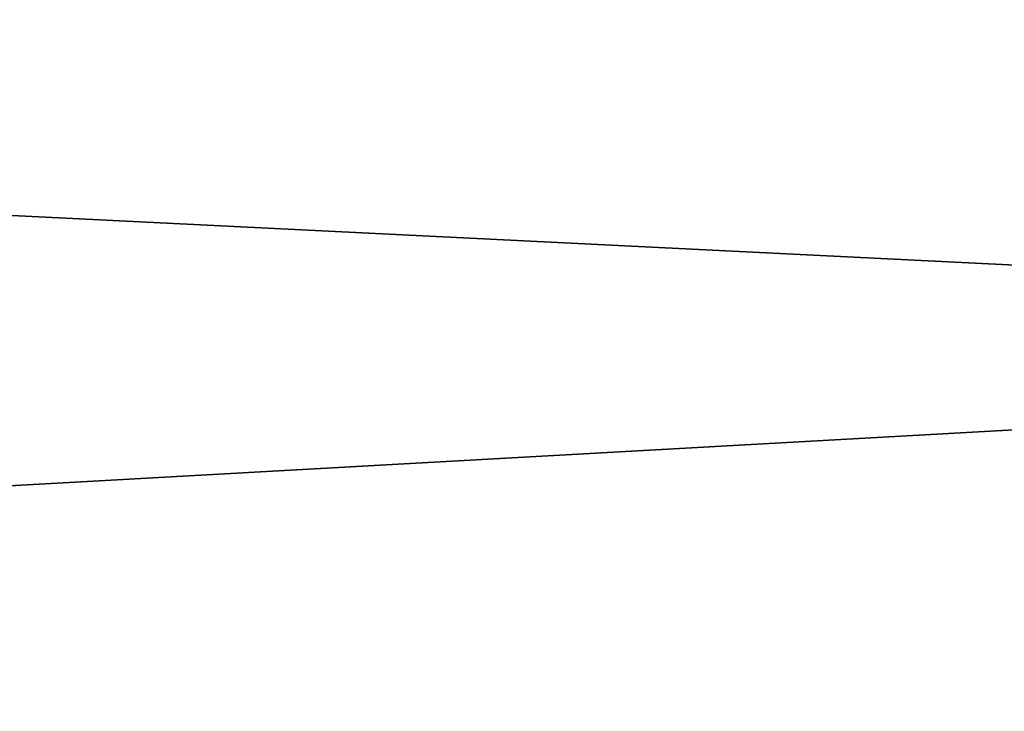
# Model space of a CAD drawing. Header units: millimetres. Extents: x -522 to 188, y -54 to 63.
# Tile 432 of 656: x -4.0553 to -4.0117, y -36.7694 to -36.7387. Entities that reach past the tile are written whole.
import ezdxf

# ---------------------------------------------------------------- set-up
doc = ezdxf.new("R2010")
doc.units = ezdxf.units.MM
doc.header["$LTSCALE"] = 65.185185
for name, color, linetype in [('1', 7, 'CONTINUOUS'), ('2', 7, 'CONTINUOUS'), ('8', 7, 'CONTINUOUS'), ('9', 7, 'CONTINUOUS')]:
    doc.layers.add(name, color=color, linetype=linetype)

msp = doc.modelspace()

# ---------------------------------------------------------------- linework, layer by layer
at = {"layer": '1', "color": 7, "linetype": 'CONTINUOUS'}
for points in [[(-4.178775, -36.8, -12.310068), (-3.364648, 23, -12.557036), (-3.364709, -36.8, -12.557017), (-4.178775, -36.8, -12.310068)], [(-4.178713, 23, -12.310092), (-3.364648, 23, -12.557036), (-4.178775, -36.8, -12.310068), (-4.178713, 23, -12.310092)]]:
    msp.add_3dface(points, dxfattribs=at)
at = {"layer": '2', "color": 7, "linetype": 'CONTINUOUS'}
for points in [[(-3.364709, -36.8, 12.557017), (-4.178713, 23, 12.310092), (-4.178775, -36.8, 12.310068), (-3.364709, -36.8, 12.557017)], [(-3.364648, 23, 12.557036), (-4.178713, 23, 12.310092), (-3.364709, -36.8, 12.557017), (-3.364648, 23, 12.557036)]]:
    msp.add_3dface(points, dxfattribs=at)
at = {"layer": '8', "color": 3, "linetype": 'CONTINUOUS'}
for points in [[(-3.617747, -36.734931, -10.657538), (-4.262876, -36.770913, -10.291494), (-4.307037, -36.734931, -10.398108), (-3.617747, -36.734931, -10.657538)], [(-3.580653, -36.770913, -10.548265), (-4.262876, -36.770913, -10.291494), (-3.617747, -36.734931, -10.657538), (-3.580653, -36.770913, -10.548265)]]:
    msp.add_3dface(points, dxfattribs=at)
at = {"layer": '9', "color": 3, "linetype": 'CONTINUOUS'}
for points in [[(-4.262876, -36.770913, 10.291494), (-3.580653, -36.770913, 10.548265), (-4.307037, -36.734931, 10.398108), (-4.262876, -36.770913, 10.291494)], [(-4.307037, -36.734931, 10.398108), (-3.580653, -36.770913, 10.548265), (-3.617747, -36.734931, 10.657538), (-4.307037, -36.734931, 10.398108)]]:
    msp.add_3dface(points, dxfattribs=at)

doc.saveas('drawing.dxf')
